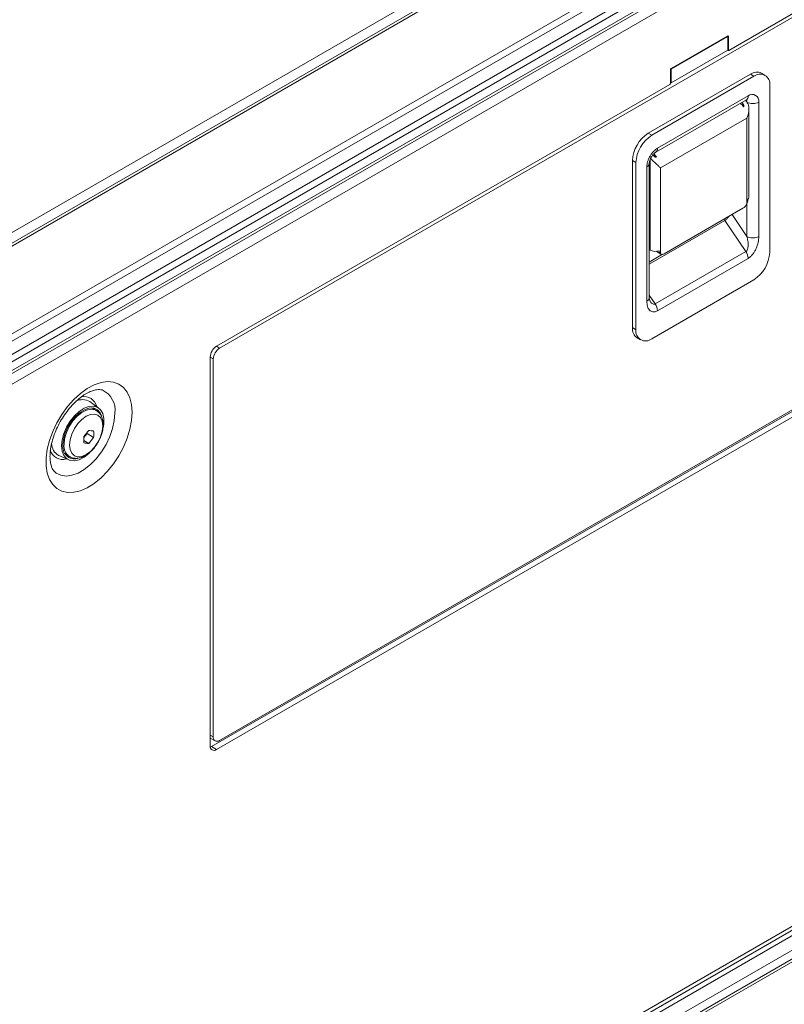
# Model space of a CAD drawing. Header units: millimetres. Extents: x 0 to 1118, y 0 to 864.
# Tile 309 of 313: x 942 to 985, y 597 to 652. Entities that reach past the tile are written whole.
import ezdxf

# ---------------------------------------------------------------- set-up
doc = ezdxf.new("R2010")
doc.units = ezdxf.units.MM

msp = doc.modelspace()

# ---------------------------------------------------------------- linework, layer by layer
at = {"color": 9, "linetype": 'Continuous', "lineweight": 0}
for p, q in [((878.143, 603.438), (1009.89, 679.494)), ((1010.926, 679.327), (878.927, 603.126)), ((883.2, 600.659), (1015.199, 676.861)), ((1015.449, 676.597), (883.45, 600.395)), ((883.773, 599.835), (1015.772, 676.037)), ((1015.876, 675.688), (883.877, 599.487)), ((883.877, 598.993), (1015.876, 675.194)), ((883.299, 597.893), (1015.959, 674.477)), ((982.28, 651.339), (982.244, 651.359)), ((982.244, 650.584), (982.28, 650.563)), ((983.719, 649.09), (983.524, 649.202)), ((983.392, 647.983), (978.3, 645.044)), ((983.114, 647.529), (983.114, 647.395)), ((983.993, 640.086), (983.993, 647.636)), ((983.316, 646.74), (978.466, 643.94)), ((983.316, 641.913), (983.316, 646.74)), ((977.973, 645.773), (977.779, 645.886)), ((977.089, 644.242), (976.895, 644.355)), ((977.699, 644.003), (977.699, 636.453)), ((977.883, 644.4), (977.883, 639.322)), ((978.466, 643.94), (978.466, 639.113)), ((983.321, 641.928), (983.321, 640.086)), ((983.321, 640.086), (982.487, 641.319)), ((977.838, 638.535), (982.082, 640.984)), ((982.082, 640.984), (983.262, 639.238)), ((978.587, 639.087), (977.838, 638.654)), ((983.262, 639.238), (978.171, 636.299)), ((978.3, 635.919), (983.392, 638.858)), ((978.171, 636.299), (977.838, 636.791)), ((976.895, 634.965), (977.089, 634.852)), ((953.519, 633.919), (953.693, 633.818)), ((953.339, 633.206), (953.164, 633.307)), ((1015.959, 618.707), (883.299, 542.124)), ((883.523, 541.733), (1015.522, 617.934)), ((1015.876, 617.322), (883.877, 541.12)), ((1015.772, 616.599), (883.773, 540.397)), ((883.877, 540.626), (1015.876, 616.827)), ((953.164, 612.077), (953.339, 611.976)), ((953.235, 611.423), (953.518, 611.26))]:
    msp.add_line(p, q, dxfattribs=at)
at = {"color": 7, "linetype": 'Continuous', "lineweight": 15}
for p, q in [((1010.676, 679.352), (878.677, 603.151)), ((883.773, 598.764), (1015.772, 674.965)), ((1007.788, 665.248), (982.315, 650.543)), ((1007.61, 664.944), (953.693, 633.818)), ((982.244, 651.359), (979.062, 649.522)), ((979.062, 649.482), (982.244, 651.319)), ((982.209, 651.339), (982.244, 651.319)), ((982.244, 650.561), (982.244, 651.319)), ((982.28, 650.563), (982.28, 651.339)), ((979.062, 648.724), (982.244, 650.561)), ((982.244, 650.567), (982.29, 650.54)), ((983.524, 649.202), (977.779, 645.886)), ((983.719, 649.09), (977.973, 645.773)), ((979.027, 649.461), (979.027, 648.685)), ((979.037, 649.496), (979.062, 649.482)), ((979.062, 649.482), (979.062, 648.724)), ((984.344, 649.152), (984.149, 649.264)), ((978.992, 648.624), (953.518, 633.919)), ((979.027, 648.721), (979.062, 648.724)), ((984.602, 639.189), (984.602, 648.58)), ((978.202, 644.826), (983.293, 647.765)), ((983.436, 642.29), (983.436, 647.247)), ((976.895, 644.355), (976.895, 634.965)), ((977.089, 644.242), (977.089, 634.852)), ((977.838, 636.646), (977.838, 644.196)), ((953.693, 611.772), (1007.61, 642.897)), ((1007.506, 642.753), (953.235, 611.423)), ((953.518, 611.26), (1007.788, 642.589)), ((983.101, 641.674), (978.681, 639.122)), ((977.883, 639.322), (977.838, 639.348)), ((978.264, 639.23), (978.28, 639.219)), ((978.28, 639.219), (978.482, 639.102)), ((977.973, 634.342), (983.719, 637.659)), ((977.868, 636.466), (977.838, 636.646)), ((977.154, 634.392), (977.348, 634.28)), ((953.164, 633.306), (953.164, 611.464)), ((953.339, 633.206), (953.339, 611.976)), ((946.897, 630.45), (946.4, 630.809)), ((946.614, 630.401), (946.468, 630.457)), ((946.763, 630.314), (946.614, 630.401)), ((946.244, 629.016), (946.244, 629.064)), ((946.069, 628.798), (946.244, 629.016)), ((946.34, 628.461), (946.071, 628.617)), ((946.614, 628.802), (946.244, 629.016)), ((944.653, 627.784), (945.213, 627.532)), ((945.142, 627.787), (945.061, 627.793)), ((945.114, 627.803), (945.263, 627.716)), ((883.164, 541.826), (1015.824, 618.409)), ((883.45, 540.21), (1015.449, 616.412)), ((953.164, 611.908), (953.443, 611.747)), ((953.17, 611.393), (953.235, 611.423))]:
    msp.add_line(p, q, dxfattribs=at)
at = {"color": 7, "linetype": 'Continuous', "lineweight": 15, "flags": 128}
for points in [[(978.084, 644.626), (978.053, 644.662), (978.041, 644.676)], [(944.812, 628.331), (944.844, 628.668), (944.939, 629.023), (945.091, 629.378), (945.292, 629.714), (945.532, 630.012), (945.798, 630.257), (946.074, 630.436), (946.347, 630.538), (946.602, 630.558), (946.824, 630.495), (947.002, 630.353), (947.126, 630.139), (947.19, 629.864), (947.19, 629.544), (947.16, 629.339)], [(947.066, 630.025), (946.991, 630.187), (946.839, 630.354), (946.638, 630.444), (946.4, 630.451), (946.139, 630.374), (945.871, 630.219), (945.61, 629.995), (945.372, 629.713), (945.171, 629.392), (945.019, 629.048), (944.924, 628.704), (944.891, 628.377)], [(946.596, 630.451), (946.638, 630.391), (946.642, 630.385)], [(946.408, 627.955), (946.347, 627.898), (946.074, 627.685), (945.798, 627.544), (945.532, 627.482), (945.292, 627.503), (945.091, 627.607), (944.939, 627.786), (944.844, 628.032), (944.812, 628.331)], [(944.992, 627.9), (945.006, 627.886), (945.114, 627.803)]]:
    msp.add_lwpolyline(points, dxfattribs=at)
at = {"color": 9, "linetype": 'Continuous', "lineweight": 0, "flags": 128}
for points in [[(948.774, 630.211), (948.743, 630.64), (948.65, 631.022), (948.498, 631.347), (948.29, 631.607), (948.032, 631.794), (947.731, 631.904), (947.394, 631.934), (947.031, 631.883), (946.65, 631.753), (946.261, 631.547), (945.875, 631.27), (945.502, 630.93), (945.151, 630.535), (944.831, 630.095), (944.55, 629.622), (944.317, 629.128), (944.136, 628.626), (944.013, 628.13), (943.951, 627.65), (943.951, 627.202), (944.013, 626.794), (944.136, 626.44), (944.317, 626.146), (944.55, 625.922), (944.831, 625.773), (945.151, 625.703), (945.502, 625.713), (945.875, 625.804), (946.261, 625.973), (946.65, 626.215), (947.031, 626.525), (947.394, 626.894), (947.731, 627.312), (948.032, 627.77), (948.29, 628.255), (948.498, 628.754), (948.65, 629.255), (948.743, 629.745), (948.774, 630.211)], [(944.43, 626.86), (944.518, 626.791), (944.776, 626.668), (945.073, 626.627), (945.399, 626.67), (945.742, 626.794), (946.091, 626.995), (946.435, 627.268), (946.76, 627.602), (947.057, 627.985), (947.315, 628.406), (947.526, 628.85), (947.682, 629.3), (947.777, 629.744), (947.809, 630.164)], [(944.953, 628.403), (944.986, 628.727), (945.084, 629.069), (945.24, 629.407), (945.445, 629.721), (945.686, 629.991), (945.947, 630.199), (946.212, 630.333), (946.465, 630.384), (946.689, 630.349), (946.774, 630.308)], [(945.264, 628.372), (945.296, 628.111), (945.389, 627.906), (945.537, 627.768), (945.73, 627.709), (945.955, 627.731), (946.196, 627.834), (946.438, 628.009), (946.662, 628.247), (946.855, 628.529), (947.003, 628.837), (947.096, 629.151), (947.128, 629.448), (947.096, 629.708), (947.003, 629.914), (946.855, 630.051), (946.662, 630.111), (946.438, 630.088), (946.196, 629.986), (945.955, 629.81), (945.73, 629.573), (945.537, 629.29), (945.389, 628.982), (945.296, 628.669), (945.264, 628.372)]]:
    msp.add_lwpolyline(points, dxfattribs=at)
at = {"color": 7, "linetype": 'Continuous', "lineweight": 15}
for centre, radius, start, end in [((982.258, 651.342), 0.0218, 350.786, 129.2033), ((982.301, 650.56), 0.0218, 170.786, 309.2033), ((979.104, 649.458), 0.0768, 122.6055, 177.3945), ((983.89, 648.691), 0.629, 65.6929, 125.6176), ((984.064, 648.667), 0.546, 350.786, 129.2033), ((978.95, 648.689), 0.0768, 302.6055, 357.3945), ((982.064, 646.676), 1.272, 33.0224, 45.0002), ((982.189, 646.765), 1.199, 39.5455, 45.1692), ((982.391, 646.882), 1.199, 39.5476, 45.1692), ((978.814, 644.267), 1.921, 122.6055, 177.3945), ((979.008, 644.155), 1.921, 122.6055, 177.3945), ((977.17, 643.849), 1.279, 33.0399, 44.0169), ((982.788, 642.17), 0.587, 302.2074, 333.9979), ((983.266, 642.296), 0.171, 309.2928, 357.9684), ((978.177, 639.898), 0.647, 242.9366, 289.5025), ((978.567, 639.273), 0.189, 237.714, 306.8618), ((982.683, 639.277), 1.921, 302.6055, 357.3945), ((977.49, 634.889), 0.599, 172.7442, 235.9436), ((977.628, 634.765), 0.546, 170.786, 309.2033), ((953.932, 633.271), 0.768, 122.6055, 177.3945), ((954.107, 633.171), 0.768, 122.6055, 177.3945), ((945.992, 630.132), 0.791, 58.9559, 118.7181), ((942.627, 631.896), 4.593, 318.4767, 323.9341), ((946.857, 633.422), 4.262, 263.041, 266.7399), ((942.961, 628.985), 3.658, 357.1372, 2.8628), ((942.413, 628.668), 3.658, 357.1372, 2.8628), ((946.583, 632.716), 4.262, 263.041, 266.7399), ((942.901, 631.506), 4.593, 318.4767, 323.9341), ((945.032, 628.472), 0.786, 182.167, 241.143), ((945.551, 628.26), 0.67, 169.9194, 283.222), ((953.555, 611.941), 0.218, 170.786, 309.2033), ((953.38, 611.429), 0.218, 170.786, 309.2033)]:
    msp.add_arc(centre, radius, start, end, dxfattribs=at)
at = {"color": 9, "linetype": 'Continuous', "lineweight": 0}
for centre, radius, start, end in [((983.159, 647.957), 0.234, 305.0133, 6.2989), ((983.626, 647.695), 0.371, 350.786, 129.2033), ((983.091, 647.646), 0.23, 357.4943, 30.5536), ((983.657, 648.284), 0.73, 242.6097, 297.3903), ((978.061, 645.02), 0.24, 306.6018, 5.5412), ((977.601, 644.22), 0.239, 294.3762, 354.2879), ((982.242, 641.096), 0.195, 188.6327, 214.8056), ((983.657, 640.734), 0.73, 242.6097, 297.3903), ((982.683, 638.829), 0.709, 2.3094, 35.2025), ((977.601, 636.67), 0.239, 294.3747, 354.3052), ((977.592, 635.89), 0.709, 2.3094, 35.2025), ((946.58, 630.332), 1.241, 352.2063, 65.8194), ((946.074, 630.361), 0.735, 13.1154, 101.9749), ((944.887, 628.307), 0.75, 196.8144, 285.8648), ((945.668, 628.313), 0.721, 172.8586, 236.1209)]:
    msp.add_arc(centre, radius, start, end, dxfattribs=at)
at = {"color": 7, "linetype": 'Continuous', "lineweight": 15}
for points, knots in [([(983.113, 647.529), (983.125, 647.511), (983.147, 647.478), (983.153, 647.427), (983.146, 647.391), (983.135, 647.375), (983.131, 647.369)], [0, 0, 0, 0, 0.338514, 0.634718, 0.861147, 1, 1, 1, 1]), ([(983.293, 647.765), (983.305, 647.771), (983.331, 647.784), (983.331, 647.783), (983.331, 647.783)], [0, 0, 0, 0, 0.489015, 1, 1, 1, 1]), ([(983.316, 646.74), (983.316, 646.74), (983.371, 646.861), (983.438, 647.078), (983.44, 647.363), (983.39, 647.542), (983.334, 647.619), (983.315, 647.645)], [0, 0, 0, 0, 0.002949, 0.420218, 0.693805, 0.895226, 1, 1, 1, 1]), ([(977.838, 644.196), (977.839, 644.213), (977.841, 644.255), (977.862, 644.355), (977.912, 644.486), (977.991, 644.623), (978.083, 644.735), (978.159, 644.799), (978.191, 644.819), (978.202, 644.826)], [0, 0, 0, 0, 0.1001322, 0.2482846, 0.4118733, 0.5884061, 0.7687904, 0.9204613, 1, 1, 1, 1]), ([(978.242, 644.547), (978.23, 644.546), (978.206, 644.545), (978.167, 644.559), (978.124, 644.584), (978.099, 644.611), (978.084, 644.626)], [0, 0, 0, 0, 0.215154, 0.428897, 0.678969, 1, 1, 1, 1]), ([(977.882, 644.509), (977.922, 644.465), (978.012, 644.364), (978.187, 644.202), (978.347, 644.057), (978.435, 643.972), (978.466, 643.94), (978.466, 643.94)], [0, 0, 0, 0, 0.184383, 0.424922, 0.764478, 0.997052, 1, 1, 1, 1]), ([(983.316, 641.913), (983.333, 641.954), (983.368, 642.04), (983.372, 642.122), (983.374, 642.164)], [0, 0, 0, 0, 0.4792329, 1, 1, 1, 1]), ([(978.237, 639.259), (978.239, 639.256), (978.247, 639.243), (978.257, 639.236), (978.264, 639.23)], [0, 0, 0, 0, 0.232245, 1, 1, 1, 1]), ([(978.393, 639.288), (978.396, 639.253), (978.404, 639.179), (978.445, 639.136), (978.466, 639.113)], [0, 0, 0, 0, 0.479539, 1, 1, 1, 1]), ([(944.429, 626.866), (944.405, 626.887), (944.353, 626.935), (944.273, 627.074), (944.203, 627.282), (944.161, 627.555), (944.16, 627.886), (944.205, 628.256), (944.298, 628.653), (944.439, 629.067), (944.626, 629.483), (944.854, 629.887), (945.114, 630.266), (945.4, 630.608), (945.699, 630.903), (946, 631.141), (946.289, 631.318), (946.555, 631.433), (946.783, 631.488), (946.966, 631.496), (947.046, 631.475), (947.087, 631.465)], [0, 0, 0, 0, 0.044188, 0.096234, 0.146064, 0.199089, 0.251692, 0.304492, 0.357837, 0.411732, 0.466043, 0.520593, 0.575188, 0.629575, 0.683553, 0.736947, 0.789638, 0.841664, 0.893421, 0.945664, 1, 1, 1, 1]), ([(946.991, 628.784), (946.996, 628.792), (947.052, 628.904), (947.114, 629.132), (947.165, 629.45), (947.147, 629.742), (947.068, 629.989), (946.946, 630.183), (946.83, 630.265), (946.777, 630.302)], [0, 0, 0, 0, 0.0152422, 0.1923868, 0.3715468, 0.5538798, 0.7160655, 0.8689824, 1, 1, 1, 1]), ([(945.27, 627.718), (945.331, 627.688), (945.462, 627.624), (945.692, 627.615), (945.936, 627.666), (946.187, 627.787), (946.434, 627.972), (946.661, 628.215), (946.856, 628.49), (946.947, 628.689), (946.991, 628.784)], [0, 0, 0, 0, 0.1050044, 0.2226458, 0.3436396, 0.4721344, 0.6063418, 0.7417573, 0.8767302, 1, 1, 1, 1])]:
    msp.add_open_spline(points, degree=3, knots=knots, dxfattribs=at)
at = {"color": 9, "linetype": 'Continuous', "lineweight": 0}
for points, knots in [([(977.699, 644.003), (977.707, 644.095), (977.72, 644.238), (977.796, 644.446), (977.876, 644.604), (977.976, 644.753), (978.116, 644.915), (978.229, 644.994), (978.3, 645.044)], [0, 0, 0, 0, 0.24151, 0.370065, 0.507961, 0.640753, 0.773421, 1, 1, 1, 1]), ([(982.082, 640.984), (982.102, 640.997), (982.141, 641.022), (982.199, 641.076), (982.251, 641.136), (982.289, 641.183), (982.303, 641.21), (982.305, 641.214)], [0, 0, 0, 0, 0.241253, 0.48902, 0.714769, 0.95788, 1, 1, 1, 1]), ([(983.262, 639.238), (983.272, 639.244), (983.291, 639.257), (983.326, 639.299), (983.376, 639.404), (983.399, 639.597), (983.383, 639.842), (983.342, 640.003), (983.321, 640.086)], [0, 0, 0, 0, 0.044506, 0.091005, 0.195018, 0.434591, 0.709259, 1, 1, 1, 1]), ([(983.392, 638.858), (983.436, 638.888), (983.526, 638.948), (983.65, 639.086), (983.757, 639.242), (983.872, 639.467), (983.972, 639.763), (983.986, 639.978), (983.993, 640.086)], [0, 0, 0, 0, 0.124993, 0.250035, 0.375058, 0.500318, 0.749741, 1, 1, 1, 1]), ([(977.699, 636.453), (977.706, 636.353), (977.72, 636.154), (977.82, 635.973), (977.935, 635.881), (978.042, 635.848), (978.166, 635.854), (978.256, 635.897), (978.3, 635.919)], [0, 0, 0, 0, 0.250211, 0.499673, 0.624924, 0.749981, 0.875016, 1, 1, 1, 1]), ([(977.87, 636.473), (977.881, 636.454), (977.924, 636.378), (978.007, 636.305), (978.095, 636.28), (978.141, 636.284), (978.161, 636.294), (978.171, 636.299)], [0, 0, 0, 0, 0.154765, 0.620741, 0.823006, 0.913437, 1, 1, 1, 1])]:
    msp.add_open_spline(points, degree=3, knots=knots, dxfattribs=at)

doc.saveas('drawing.dxf')
